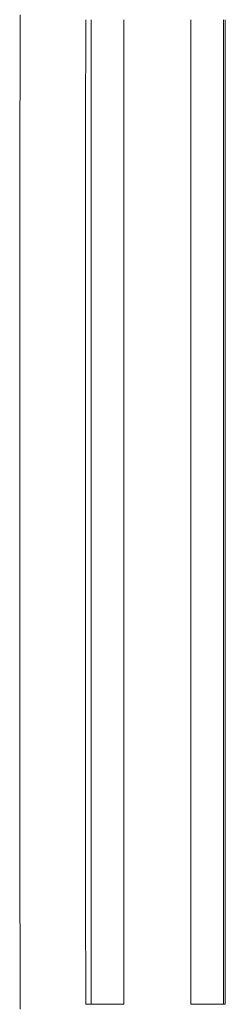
# Model space of a CAD drawing. Header units: millimetres. Extents: x 0 to 8410, y 0 to 5940.
# Tile 265 of 319: x 7311.37 to 7317.64, y 2300.57 to 2330.57. Entities that reach past the tile are written whole.
import ezdxf

# ---------------------------------------------------------------- set-up
doc = ezdxf.new("R2010")
doc.units = ezdxf.units.MM
doc.header["$LTSCALE"] = 10

msp = doc.modelspace()

# ---------------------------------------------------------------- linework, layer by layer
at = {"color": 8, "linetype": 'Continuous', "lineweight": 0}
for p, q in [((7313.55011, 2300.57476), (7313.55011, 2330.574762)), ((7314.549959, 2330.574762), (7314.549959, 2300.57476)), ((7316.584564, 2300.57476), (7316.584564, 2330.574762)), ((7317.584413, 2330.574762), (7317.584413, 2300.57476)), ((7313.3841, 2300.57476), (7313.55011, 2300.57476)), ((7313.55011, 2300.57476), (7314.549959, 2300.57476)), ((7316.584564, 2300.57476), (7317.584413, 2300.57476)), ((7317.637081, 2300.57476), (7317.584413, 2300.57476))]:
    msp.add_line(p, q, dxfattribs=at)
at = {"color": 7, "linetype": 'Continuous', "lineweight": 0}
msp.add_line((7317.637081, 2330.574762), (7317.637081, 2300.57476), dxfattribs=at)
at = {"color": 8, "linetype": 'Continuous', "lineweight": 0}
for centre, major_axis, ratio in [((7315.005604, 2315.574759), (0, 210), 0.017288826), ((7317.0053, 2315.574759), (0, 208), 0.017455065)]:
    msp.add_ellipse(centre, major_axis=major_axis, ratio=ratio, start_param=1.498618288, end_param=1.642974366, dxfattribs=at)

doc.saveas('drawing.dxf')
